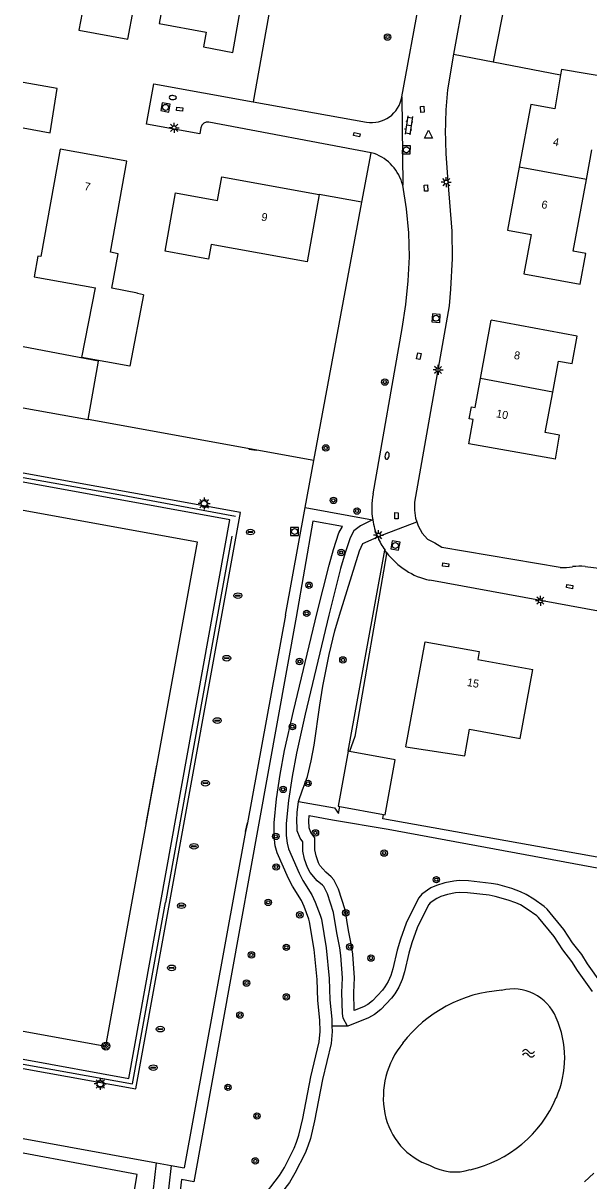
# Model space of a CAD drawing. Extents: x 132999 to 136000, y 398499 to 400501.
# Drawn here: x 133000 to 133070.7, y 398929.3 to 399074 of the extents above; entities that cross this region are included whole.
import ezdxf

# ---------------------------------------------------------------- set-up
doc = ezdxf.new("R2010")
doc.units = 0
for name, color, linetype in [('bs-afsc-ballenvanger', 7, 'Continuous'), ('bs-afsc-belijning', 7, 'Continuous'), ('bs-afsc-doel', 7, 'Continuous'), ('bs-afsc-hekwerk laag', 7, 'Continuous'), ('bs-afsc-poort', 7, 'Continuous'), ('bs-symb-cornervlag', 7, 'Continuous'), ('bs-symb-veldverlichting', 7, 'Continuous'), ('gg-afsc-erfafscheiding', 7, 'Continuous'), ('gg-afsc-hekwerk', 7, 'Continuous'), ('gg-anno-huisnummerreeks BGT', 7, 'Continuous'), ('gg-bbg-bijgebouw', 7, 'Continuous'), ('gg-bbg-gedigitaliseerde bebouwing', 7, 'Continuous'), ('gg-bbg-gedigitaliseerde bijgebouw', 7, 'Continuous'), ('gg-bbg-hoofdgebouw', 7, 'Continuous'), ('gg-bbg-tussenscheiding', 7, 'Continuous'), ('gg-knt-verharding', 7, 'Continuous'), ('gg-kntw-bovenkant insteek waterloop', 7, 'Continuous'), ('gt-grn-groengrens', 7, 'Continuous'), ('gt-grn-weggrens', 7, 'Continuous'), ('gt-symb-boom', 7, 'Continuous'), ('gt-symb-brandkraan', 7, 'Continuous'), ('gt-symb-drainageput', 7, 'Continuous'), ('gt-symb-klinker verharding', 7, 'Continuous'), ('gt-symb-kolk center center', 7, 'Continuous'), ('gt-symb-lichtmast', 7, 'Continuous'), ('gt-symb-rioolschacht', 7, 'Continuous'), ('gt-symb-waterafsluiter', 7, 'Continuous'), ('gt-symb-watersymbool', 7, 'Continuous')]:
    doc.layers.add(name, color=color, linetype=linetype)

# ---------------------------------------------------------------- blocks, each defined once
blk = doc.blocks.new('gt0-KOLKCC')
at = {"layer": 'gt-symb-kolk center center'}
blk.add_lwpolyline([(-0.38, 0.2), (0.38, 0.2), (0.38, -0.2), (-0.38, -0.2)], close=True, dxfattribs=at)
blk = doc.blocks.new('gt0-LMAST')
at = {"layer": 'gt-symb-lichtmast'}
for p, q in [((-0.18, 0.17), (-0.45, 0.44)), ((-0.01, 0.25), (-0.01, 0.62)), ((0.17, 0.17), (0.44, 0.44)), ((-0.26, 0), (-0.63, 0)), ((-0.18, -0.18), (-0.45, -0.45)), ((-0.01, -0.25), (-0.01, -0.63)), ((0.44, -0.45), (0.17, -0.18)), ((0.24, 0), (0.62, 0))]:
    blk.add_line(p, q, dxfattribs=at)
blk.add_circle((-0.01, 0), 0.25, dxfattribs=at)
blk = doc.blocks.new('gt0-WA')
at = {"layer": 'gt-symb-watersymbool'}
for centre, start, end in [((-0.32, 0.02), 28.0725, 151.9275), ((0.43, 0.42), 208.0725, 331.9275), ((-0.32, -0.43), 28.0725, 151.9275), ((0.43, -0.03), 208.0725, 331.9275)]:
    blk.add_arc(centre, 0.425, start, end, dxfattribs=at)
blk = doc.blocks.new('gt0-RS')
at = {"layer": 'gt-symb-rioolschacht'}
blk.add_lwpolyline([(-0.5, -0.5), (0.5, -0.5), (0.5, 0.5), (-0.5, 0.5)], close=True, dxfattribs=at)
blk.add_circle((0, 0), 0.375, dxfattribs=at)
blk = doc.blocks.new('gt0-BOOM')
at = {"layer": 'gt-symb-boom'}
for radius in [0.4, 0.2]:
    blk.add_circle((0, 0), radius, dxfattribs=at)
blk = doc.blocks.new('gt0-BR')
at = {"layer": 'gt-symb-brandkraan'}
for centre, radius, start, end in [((-0.24, 0), 0.206, 107.5669, 252.4331), ((0.6, -2.66), 3, 106.892, 107.5669), ((0, -0.69), 0.938, 73.108, 106.892), ((-0.6, -2.66), 3, 72.4331, 73.108), ((0.24, 0), 0.206, 287.567, 72.4331), ((0.6, 2.66), 3, 252.4331, 253.108), ((0, 0.69), 0.938, 253.108, 286.8921), ((-0.6, 2.66), 3, 286.8921, 287.567)]:
    blk.add_arc(centre, radius, start, end, dxfattribs=at)
blk = doc.blocks.new('gt0-KL1')
at = {"layer": 'gt-symb-klinker verharding'}
for p, q in [((-1.15, 0.3), (1.15, 0.3)), ((-1, -0.3), (-1, 0.3)), ((-0.5, 0.3), (-0.5, 0.45)), ((0, -0.3), (0, 0.3)), ((0.5, 0.3), (0.5, 0.45)), ((1, -0.3), (1, 0.3)), ((-1.15, -0.3), (1.15, -0.3)), ((-0.5, -0.45), (-0.5, -0.3)), ((0.5, -0.45), (0.5, -0.3))]:
    blk.add_line(p, q, dxfattribs=at)
blk = doc.blocks.new('gt0-WAFSL')
at = {"layer": 'gt-symb-waterafsluiter'}
for p, q in [((-0.5, -0.33), (0, 0.67)), ((0, 0.67), (0.5, -0.33)), ((0.5, -0.33), (-0.5, -0.33))]:
    blk.add_line(p, q, dxfattribs=at)
blk = doc.blocks.new('gt0-DPUT')
at = {"layer": 'gt-symb-drainageput'}
for p, q in [((-0.25, 0.05), (0.25, 0.05)), ((0.24, -0.05), (-0.25, -0.05))]:
    blk.add_line(p, q, dxfattribs=at)
for centre, radius, start, end in [((-0.25, 0), 0.0542, 85.4775, 270), ((0.24, 0), 0.0543, 269.9965, 85.474)]:
    blk.add_arc(centre, radius, start, end, dxfattribs=at)
blk.add_ellipse((0, 0), major_axis=(0.502, 0), ratio=0.705307, dxfattribs=at)
blk = doc.blocks.new('bs0-VELDV')
at = {"layer": 'bs-symb-veldverlichting'}
for p, q in [((-0.38, 0), (-0.75, 0)), ((-0.53, 0.53), (-0.27, 0.27)), ((-0.35, 0.14), (-0.52, 0.22)), ((-0.22, 0.52), (-0.14, 0.35)), ((0, 0.75), (0, 0.38)), ((0.22, 0.52), (0.14, 0.35)), ((0.27, 0.27), (0.53, 0.53)), ((0.35, 0.14), (0.52, 0.22)), ((0.38, 0), (0.75, 0)), ((-0.27, -0.27), (-0.53, -0.53)), ((-0.35, -0.14), (-0.52, -0.22)), ((-0.14, -0.35), (-0.22, -0.52)), ((0, -0.38), (0, -0.75)), ((0.14, -0.35), (0.22, -0.52)), ((0.27, -0.27), (0.53, -0.53)), ((0.35, -0.14), (0.52, -0.22))]:
    blk.add_line(p, q, dxfattribs=at)
blk.add_circle((0, 0), 0.375, dxfattribs=at)
blk = doc.blocks.new('bs0-CORNVLG')
at = {"layer": 'bs-symb-cornervlag'}
for p, q in [((-0.34, 0.2), (0.2, -0.34)), ((-0.21, 0.35), (0.34, -0.2)), ((0.03, 0.4), (0.4, 0.03)), ((-0.4, -0.03), (-0.03, -0.4))]:
    blk.add_line(p, q, dxfattribs=at)
blk.add_circle((0, 0), 0.5, dxfattribs=at)

msp = doc.modelspace()

# ---------------------------------------------------------------- linework, layer by layer
at = {"layer": 'bs-afsc-ballenvanger'}
for p, q in [((133000, 399017.21), (133011.97, 399015.07)), ((133022.4, 398989.7), (133017.8, 398964.09))]:
    msp.add_line(p, q, dxfattribs=at)
at = {"layer": 'bs-afsc-belijning'}
msp.add_lwpolyline([(133000, 398948.03), (133010.34, 398946.16), (133021.79, 399009.12), (133000, 399013.07)], dxfattribs=at)
at = {"layer": 'bs-afsc-doel'}
msp.add_line((133015.39, 398973.99), (133016.7, 398981.28), dxfattribs=at)
at = {"layer": 'bs-afsc-hekwerk laag'}
for p, q in [((133011.97, 399015.07), (133026.54, 399012.4)), ((133026.07, 399009.87), (133022.4, 398989.7))]:
    msp.add_line(p, q, dxfattribs=at)
msp.add_lwpolyline([(133000, 398943.91), (133013.66, 398941.44), (133017.8, 398964.09)], dxfattribs=at)
at = {"layer": 'bs-afsc-poort'}
for p, q in [((133028.21, 399020.77), (133029.17, 399020.63)), ((133028.02, 398974.07), (133027.79, 398972.96))]:
    msp.add_line(p, q, dxfattribs=at)
at = {"layer": 'gg-afsc-erfafscheiding'}
for p, q in [((133042.31, 399051.62), (133037, 399052.58)), ((133036.32, 399019.33), (133042.31, 399051.62)), ((133040.61, 398983.01), (133045.22, 399008.13))]:
    msp.add_line(p, q, dxfattribs=at)
msp.add_lwpolyline([(133144.86, 398956.68), (133044.95, 398974.55), (133045.04, 398975.09)], dxfattribs=at)
at = {"layer": 'gg-afsc-hekwerk'}
for p, q in [((133000, 399025.92), (133008.14, 399024.45)), ((133036.32, 399019.33), (133008.14, 399024.45)), ((133035.24, 399013.48), (133036.32, 399019.33)), ((133032.77, 399000), (133035.24, 399013.48)), ((133032.77, 399000), (133028.02, 398974.07)), ((133027.79, 398972.96), (133020.11, 398930.92)), ((133027.79, 398972.96), (133028.02, 398974.07)), ((133000, 398934.61), (133016.67, 398931.55)), ((133016.67, 398931.55), (133018.49, 398931.21)), ((133018.49, 398931.21), (133020.11, 398930.92))]:
    msp.add_line(p, q, dxfattribs=at)
at = {"layer": 'gg-bbg-bijgebouw'}
for p, q in [((133040.79, 398982.98), (133040.61, 398983.01)), ((133039.58, 398976.1), (133045.04, 398975.09))]:
    msp.add_line(p, q, dxfattribs=at)
for points in [[(133040.61, 398983.01), (133039.35, 398976.14), (133039.58, 398976.1)], [(133045.04, 398975.09), (133045.24, 398975.06), (133046.5, 398981.93), (133040.79, 398982.98)]]:
    msp.add_lwpolyline(points, dxfattribs=at)
at = {"layer": 'gg-bbg-gedigitaliseerde bebouwing'}
for p, q in [((133074.42, 399067), (133067.26, 399068.21)), ((133070.39, 399054.44), (133071.08, 399058.15))]:
    msp.add_line(p, q, dxfattribs=at)
for points in [[(133004.63, 399058.26), (133002.21, 399044.83), (133001.83, 399044.89), (133001.36, 399042.3), (133009.04, 399040.91)], [(133062.59, 399042.65), (133069.61, 399041.39), (133070.31, 399045.2), (133068.73, 399045.49), (133070.39, 399054.44)], [(133035.5, 399044.16), (133023.5, 399046.33), (133023.17, 399044.51), (133017.75, 399045.49), (133019.06, 399052.77)], [(133015.06, 399040.04), (133013.32, 399031.13), (133007.34, 399032.22), (133009.04, 399040.91)], [(133066.19, 399027.89), (133066.91, 399031.76), (133068.62, 399031.45), (133069.25, 399034.88), (133058.5, 399036.88)], [(133066.52, 399019.52), (133067.05, 399022.51), (133065.25, 399022.84), (133066.19, 399027.89)], [(133047.83, 398983.54), (133055.19, 398982.43), (133055.8, 398985.76), (133062.12, 398984.61), (133063.69, 398993.22)]]:
    msp.add_lwpolyline(points, dxfattribs=at)
at = {"layer": 'gg-bbg-gedigitaliseerde bijgebouw'}
msp.add_lwpolyline([(133000, 399060.91), (133003.37, 399060.27), (133004.26, 399065.85), (133000, 399066.6)], dxfattribs=at)
at = {"layer": 'gg-bbg-hoofdgebouw'}
for p, q in [((133067.26, 399068.21), (133067.15, 399067.54)), ((133037, 399052.58), (133035.5, 399044.16)), ((133057.14, 399029.58), (133058.5, 399036.88))]:
    msp.add_line(p, q, dxfattribs=at)
for points in [[(133003.12, 399075.65), (133004.8, 399075.34), (133004.87, 399075.75), (133007.37, 399075.3), (133006.97, 399073.13), (133013.1, 399072.01), (133013.8, 399075.74), (133013.06, 399075.87), (133013.6, 399079.05), (133017.8, 399078.29), (133017.01, 399073.97), (133022.88, 399072.89), (133022.55, 399071.05), (133026.21, 399070.33), (133027.55, 399077.95), (133022.63, 399078.82), (133023.62, 399084.39)], [(133067.15, 399067.54), (133066.43, 399063.29), (133063.43, 399063.85), (133061.98, 399055.99)], [(133015.06, 399040.04), (133014.27, 399040.19), (133014.28, 399040.24), (133011.09, 399040.86), (133011.87, 399045.16), (133010.9, 399045.37), (133012.95, 399056.74), (133004.63, 399058.26)], [(133061.98, 399055.99), (133060.53, 399048.13), (133063.47, 399047.58), (133062.59, 399042.65)], [(133019.06, 399052.77), (133024.28, 399051.83), (133024.81, 399054.78), (133037, 399052.58)], [(133066.52, 399019.52), (133055.69, 399021.43), (133056.22, 399024.46), (133055.73, 399024.55), (133056.02, 399026.05), (133056.47, 399025.96), (133057.14, 399029.58)], [(133047.83, 398983.54), (133050.24, 398996.66), (133056.99, 398995.46), (133056.81, 398994.47), (133063.69, 398993.22)]]:
    msp.add_lwpolyline(points, dxfattribs=at)
at = {"layer": 'gg-bbg-tussenscheiding'}
for p, q in [((133070.39, 399054.44), (133061.98, 399055.99)), ((133066.19, 399027.89), (133057.14, 399029.58))]:
    msp.add_line(p, q, dxfattribs=at)
at = {"layer": 'gg-knt-verharding'}
for p, q in [((133047.33, 399064.8), (133053.87, 399100.38)), ((133059.18, 399099.35), (133053.77, 399070.11)), ((133053.77, 399070.11), (133053.02, 399065.65)), ((133053.77, 399070.11), (133058.76, 399069.15)), ((133058.76, 399069.15), (133067.15, 399067.54)), ((133028.75, 399064.17), (133042.89, 399061.63)), ((133043.49, 399057.79), (133023.21, 399061.64)), ((133043.87, 399057.72), (133043.49, 399057.79)), ((133045.42, 399007.85), (133045.22, 399008.13))]:
    msp.add_line(p, q, dxfattribs=at)
for points in [[(133022.21, 399060.94), (133022.06, 399060.15), (133015.42, 399061.36), (133016.32, 399066.41), (133028.75, 399064.17)], [(133052.83, 399057.67), (133053.07, 399054.22), (133053.56, 399047.99), (133053.62, 399044.6), (133053.42, 399040.74), (133053.22, 399038.68), (133048.89, 399014.15), (133048.9, 399013.14), (133049.04, 399012.14), (133049.2, 399011.66)], [(133043.75, 399015.16), (133047.36, 399035.85), (133047.84, 399038.82), (133048.1, 399041.79), (133048.29, 399044.8), (133048.19, 399047.8), (133047.91, 399050.81), (133047.45, 399053.74)], [(133000, 398943.37), (133014.07, 398940.82), (133027.17, 399012.85), (133000, 399017.77)], [(133000, 398944.5), (133013.2, 398942.11), (133025.83, 399011.92), (133000, 399016.61)], [(133049.2, 399011.66), (133049.36, 399011.18), (133049.88, 399010.27), (133050.55, 399009.51), (133051.43, 399009.04), (133052.32, 399008.52), (133067.11, 399005.99)], [(133070.23, 399006.1), (133071.27, 399005.98), (133072.23, 399005.82), (133090.54, 399002.47), (133093.42, 399002.11), (133098.21, 399002.27)], [(133109.82, 398998.25), (133105.5, 398998.1), (133103.43, 398997.94), (133099.89, 398997.38), (133096.88, 398996.96), (133094.09, 398996.91), (133090.98, 398997.12), (133072.4, 399000.53), (133072.38, 399000.42), (133050.83, 399004.37)]]:
    msp.add_lwpolyline(points, dxfattribs=at)
for centre, radius, start, end in [((133105.88, 399060.4), 53.12, 174.3278, 182.9437), ((133043.53, 399065.43), 3.86, 260.5356, 350.4861), ((133023.07, 399060.77), 0.878, 81.067, 169.2781), ((133041.78, 399052.24), 5.86, 14.8327, 69.1672), ((133052.76, 399013.38), 9.19, 168.8524, 189.1672), ((133052.84, 399013.39), 9.27, 189.149, 202.8768), ((133052.24, 399013.07), 8.58, 202.448, 215.1392), ((133052.8, 399013.37), 9.22, 216.8438, 257.66), ((133067.63, 399010.7), 4.75, 263.6762, 282.466), ((133069.6, 398998.59), 7.54, 85.1831, 97.1507)]:
    msp.add_arc(centre, radius, start, end, dxfattribs=at)
at = {"layer": 'gg-kntw-bovenkant insteek waterloop'}
for centre, radius, start, end in [((133060.91, 398936.18), 16.98, 93.8295, 142.5781), ((133061.19, 398947.39), 5.9, 23.0843, 103.8258), ((133055.32, 398944.68), 12.36, 336.2612, 23.968), ((133055.69, 398939.73), 10.68, 140.6652, 190.8389), ((133052.49, 398945.68), 15.35, 282.7262, 337.1077), ((133053.65, 398939.36), 8.6, 190.9683, 251.2514), ((133053.97, 398936.83), 6.41, 241.1828, 287.2346)]:
    msp.add_arc(centre, radius, start, end, dxfattribs=at)
at = {"layer": 'gt-grn-groengrens'}
for p, q in [((133064.37, 399098.47), (133058.76, 399069.15)), ((133032.06, 399082.88), (133028.75, 399064.17)), ((133042.31, 399051.62), (133043.49, 399057.79)), ((133035.24, 399013.48), (133043.66, 399011.92)), ((133043.66, 399011.92), (133043.69, 399011.92)), ((133044.3, 399009.79), (133044.24, 399009.76)), ((133045.39, 399007.67), (133045.42, 399007.85)), ((133040.54, 398948.64), (133038.59, 398948.64)), ((133015.52, 398921.57), (133016.67, 398931.55)), ((133018.49, 398931.21), (133017.56, 398923.17))]:
    msp.add_line(p, q, dxfattribs=at)
for points in [[(133008.14, 399024.45), (133009.42, 399031.77), (133000, 399033.55)], [(133029.76, 398926.97), (133032.05, 398929.96), (133032.65, 398930.99), (133033.87, 398933.4), (133034.18, 398934.16), (133034.46, 398935), (133034.97, 398937.12), (133035.96, 398942.3), (133037.01, 398946.7), (133037.11, 398947.99), (133037.06, 398949.41), (133036.82, 398951.85), (133036.73, 398954.49), (133036.38, 398958.23), (133035.8, 398961.69), (133035.7, 398962.02), (133035.12, 398963.58), (133034.77, 398964.35), (133033.65, 398966.12), (133033.15, 398967.11), (133031.76, 398970.29), (133031.51, 398971.2), (133031.35, 398972.4), (133031.36, 398974.06), (133031.67, 398977.05), (133032.12, 398980.08), (133032.68, 398983.08), (133033.77, 398987.99), (133036.75, 399000.36), (133038.23, 399006.24), (133038.8, 399008.22), (133039.46, 399010.28), (133039.92, 399011.09), (133036.22, 399011.77), (133034.14, 398999.74), (133021.34, 398929.17), (133019.8, 398929.47), (133019.21, 398924.44)], [(133043.66, 399011.92), (133042.16, 399011.16), (133041.34, 399010.54), (133040.85, 399009.67), (133040.23, 399007.78), (133039.68, 399005.85), (133038.21, 399000), (133035.23, 398987.65), (133034.15, 398982.78), (133033.6, 398979.83), (133033.16, 398976.86), (133032.86, 398973.98), (133032.85, 398972.49), (133032.99, 398971.5), (133033.18, 398970.79), (133034.51, 398967.75), (133034.96, 398966.86), (133036.09, 398965.06), (133036.5, 398964.15), (133037.12, 398962.5), (133037.27, 398962.03), (133037.87, 398958.43), (133038.23, 398954.59), (133038.32, 398951.95), (133038.56, 398949.5), (133038.59, 398948.64)], [(133034.4, 398976.71), (133034.93, 398978.19), (133035.21, 398978.91), (133035.52, 398979.86), (133036.01, 398981.79), (133036.38, 398983.75), (133037.07, 398988.75), (133037.45, 398991.13), (133038.25, 398995.1), (133038.97, 398998.03), (133039.52, 399000), (133042.04, 399008.03), (133042.46, 399008.95), (133044.24, 399009.76)], [(133045.39, 399007.67), (133041.45, 398984.85), (133040.79, 398982.98)], [(133040.54, 398948.64), (133040.01, 398949.64), (133039.89, 398950.24), (133039.84, 398952.84), (133039.91, 398954.67), (133039.72, 398957.46), (133039.57, 398958.45), (133039.19, 398960.31), (133038.78, 398962.85), (133038.03, 398965.18), (133037.58, 398966.08), (133037.43, 398966.25), (133036.75, 398966.82), (133035.85, 398967.85), (133035.53, 398968.46), (133035.17, 398969.52), (133034.97, 398970.5), (133034.96, 398971.66), (133034.62, 398972.12), (133034.26, 398973.06), (133034.23, 398973.38), (133034.21, 398974.33), (133034.24, 398975.33), (133034.4, 398976.71)], [(133034.4, 398976.71), (133038.91, 398975.91), (133039.43, 398975.21), (133039.58, 398976.1)], [(133035.71, 398974.32), (133035.73, 398974.95), (133038.65, 398974.43), (133045.61, 398973.26), (133095.38, 398964.05), (133153.88, 398953.46)], [(133072.29, 398953.97), (133070.53, 398956.45), (133069.81, 398957.6), (133068.67, 398959.05), (133067.58, 398960.74), (133065.49, 398963.27), (133065.1, 398963.61), (133063.82, 398964.51), (133062.87, 398965.11), (133062.14, 398965.45), (133061.08, 398965.83), (133059.34, 398966.33), (133058.49, 398966.48), (133055.65, 398966.82), (133054.49, 398966.84), (133053.81, 398966.77), (133052.68, 398966.55), (133051.67, 398966.24), (133050.94, 398965.93), (133049.83, 398965.14), (133049.46, 398964.69), (133048.89, 398963.65), (133047.87, 398961.52), (133047.16, 398959.52), (133046.75, 398958.15), (133046.19, 398955.82), (133045.95, 398954.98), (133045.62, 398954.21), (133045.21, 398953.54), (133044.9, 398953.15), (133043.65, 398951.82), (133043.07, 398951.34), (133042.53, 398951.05), (133041.38, 398950.58), (133041.34, 398952.83), (133041.41, 398954.69), (133041.21, 398957.62), (133041.05, 398958.71), (133040.66, 398960.58), (133040.24, 398963.2), (133039.42, 398965.76), (133038.83, 398966.92), (133038.49, 398967.32), (133037.81, 398967.89), (133037.09, 398968.71), (133036.91, 398969.05), (133036.62, 398969.91), (133036.47, 398970.66), (133036.45, 398972.16), (133035.96, 398972.84), (133035.73, 398973.43), (133035.71, 398974.32)], [(133071.17, 398952.96), (133069.28, 398955.61), (133068.58, 398956.74), (133067.45, 398958.17), (133066.36, 398959.85), (133064.42, 398962.22), (133064.18, 398962.43), (133062.98, 398963.26), (133062.14, 398963.8), (133061.57, 398964.07), (133060.62, 398964.4), (133059, 398964.86), (133058.26, 398965), (133055.55, 398965.32), (133054.55, 398965.33), (133054.03, 398965.29), (133053.05, 398965.09), (133052.19, 398964.83), (133051.68, 398964.61), (133050.87, 398964.04), (133050.71, 398963.85), (133050.23, 398962.97), (133049.26, 398960.94), (133048.58, 398959.05), (133048.2, 398957.76), (133047.64, 398955.44), (133047.36, 398954.48), (133046.96, 398953.53), (133046.45, 398952.67), (133046.04, 398952.16), (133044.68, 398950.72), (133043.91, 398950.09), (133043.17, 398949.69), (133040.58, 398948.64), (133040.54, 398948.64)], [(133038.59, 398948.64), (133038.61, 398947.96), (133038.5, 398946.47), (133037.43, 398941.99), (133036.43, 398936.81), (133035.9, 398934.59), (133035.59, 398933.64), (133035.23, 398932.78), (133033.97, 398930.27), (133033.3, 398929.12), (133030.89, 398925.98), (133029.29, 398924.36), (133029.17, 398924.17)], [(133000, 398927.11), (133013.04, 398925.68), (133013.48, 398925.68), (133014.23, 398930.12), (133000, 398932.75)], [(133071.33, 398930.28), (133070.14, 398929.18)]]:
    msp.add_lwpolyline(points, dxfattribs=at)
at = {"layer": 'gt-grn-weggrens'}
for p, q in [((133047.33, 399064.8), (133047.45, 399053.74)), ((133044.3, 399009.79), (133049.2, 399011.66))]:
    msp.add_line(p, q, dxfattribs=at)

# ---------------------------------------------------------------- block references
at = {"layer": 'bs-symb-cornervlag'}
msp.add_blockref('bs0-CORNVLG', (133010.34, 398946.16), dxfattribs=at)
at = {"layer": 'bs-symb-veldverlichting'}
for p in [(133022.62, 399013.95), (133009.64, 398941.42)]:
    msp.add_blockref('bs0-VELDV', p, dxfattribs=at)
at = {"layer": 'gt-symb-boom'}
for p in [(133045.54, 399072.26), (133045.2, 399029.14), (133037.82, 399020.91), (133038.78, 399014.35), (133041.73, 399013.02), (133039.74, 399007.84), (133035.72, 399003.75), (133035.44, 399000.24), (133034.54, 398994.22), (133033.65, 398986.07), (133032.49, 398978.23), (133035.6, 398978.99), (133031.58, 398972.36), (133036.53, 398972.8), (133045.12, 398970.27), (133031.62, 398968.54), (133051.64, 398966.95), (133030.63, 398964.11), (133034.58, 398962.56), (133040.32, 398962.8), (133032.89, 398958.5), (133040.81, 398958.56), (133028.53, 398957.55), (133043.47, 398957.15), (133027.92, 398954.03), (133032.89, 398952.3), (133027.09, 398950.03), (133025.6, 398941), (133029.22, 398937.41), (133029.01, 398931.8)]:
    msp.add_blockref('gt0-BOOM', p, dxfattribs=at)
at = {"layer": 'gt-symb-boom', "rotation": -100.36632260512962}
msp.add_blockref('gt0-BOOM', (133039.96, 398994.42), dxfattribs=at)
at = {"layer": 'gt-symb-brandkraan'}
for p, rotation in [((133018.7, 399064.7), -3.1328260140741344), ((133045.48, 399019.94), 78.75970107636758)]:
    msp.add_blockref('gt0-BR', p, dxfattribs=dict(at, rotation=rotation))
at = {"layer": 'gt-symb-drainageput'}
for p in [(133028.4, 399010.4), (133026.84, 399002.45), (133025.45, 398994.63), (133024.26, 398986.83), (133022.78, 398979), (133021.35, 398971.12), (133019.78, 398963.7), (133018.55, 398955.93), (133017.14, 398948.27), (133016.26, 398943.46)]:
    msp.add_blockref('gt0-DPUT', p, dxfattribs=at)
at = {"layer": 'gt-symb-klinker verharding', "rotation": -98.34086686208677}
msp.add_blockref('gt0-KL1', (133048.19, 399061.23), dxfattribs=at)
at = {"layer": 'gt-symb-kolk center center'}
for p, rotation in [((133019.57, 399063.25), 174.37452021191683), ((133049.89, 399063.23), -87.36005927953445), ((133041.7, 399060.06), -12.91658603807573), ((133050.34, 399053.38), -86.7055713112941), ((133049.45, 399032.38), -101.43812489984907), ((133046.65, 399012.44), 89.51582183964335), ((133052.8, 399006.28), -7.73863312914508), ((133068.3, 399003.58), 170.13834119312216)]:
    msp.add_blockref('gt0-KOLKCC', p, dxfattribs=dict(at, rotation=rotation))
at = {"layer": 'gt-symb-lichtmast'}
for p in [(133018.88, 399060.92), (133052.88, 399054.13), (133051.86, 399030.66), (133044.4, 399010.01), (133064.65, 399001.82)]:
    msp.add_blockref('gt0-LMAST', p, dxfattribs=at)
at = {"layer": 'gt-symb-rioolschacht'}
for p, rotation in [((133017.79, 399063.47), 169.45767962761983), ((133047.89, 399058.17), -91.65455399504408), ((133051.6, 399037.12), -94.35352673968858), ((133046.52, 399008.71), -10.279583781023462)]:
    msp.add_blockref('gt0-RS', p, dxfattribs=dict(at, rotation=rotation))
msp.add_blockref('gt0-RS', (133033.93, 399010.46), dxfattribs=at)
at = {"layer": 'gt-symb-waterafsluiter'}
msp.add_blockref('gt0-WAFSL', (133050.66, 399059.94), dxfattribs=at)
at = {"layer": 'gt-symb-watersymbool'}
msp.add_blockref('gt0-WA', (133063.1, 398945.26), dxfattribs=at)

# ---------------------------------------------------------------- texts
at = {"layer": 'gg-anno-huisnummerreeks BGT'}
for s, rotation, p in [('4', 349.6, (133066.15, 399058.72)), ('7', 349.6, (133007.58, 399053.15)), ('6', 349.6, (133064.71, 399050.89)), ('9', 349.7, (133029.7, 399049.33)), ('8', 349.5, (133061.28, 399032.05)), ('10', 349, (133059.05, 399024.76)), ('15', 349.9, (133055.41, 398991.17))]:
    msp.add_text(s, height=1, rotation=rotation, dxfattribs=at).set_placement(p)

doc.saveas('drawing.dxf')
